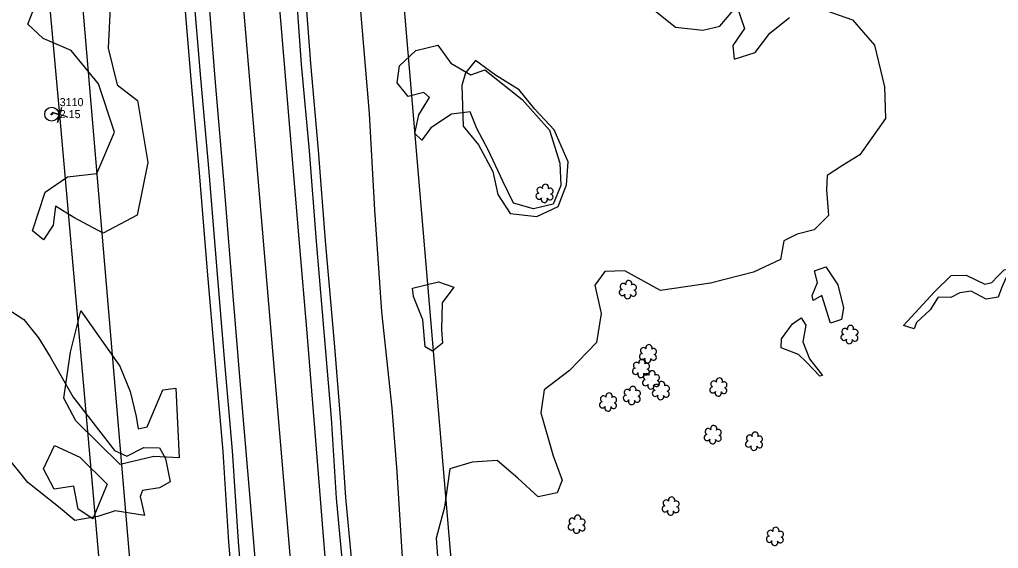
# Model space of a CAD drawing. Extents: x 3040896 to 3051146, y 687568 to 732976.
# Drawn here: x 3045649.7 to 3045955.5, y 714165.9 to 714330.9 of the extents above; entities that cross this region are included whole.
import ezdxf

# ---------------------------------------------------------------- set-up
doc = ezdxf.new("R2010")
doc.units = 0
for name, color, linetype in [('Exist Horizontal Alignment', 7, 'Continuous'), ('Exist Other Culture Anchor (Guy Wire) CELL', 7, 'Continuous'), ('Exist Other Culture Anchor (Guy Wire) Cogo Elevation', 7, 'Continuous'), ('Exist Other Culture Anchor (Guy Wire) Cogo Number', 7, 'Continuous'), ('Exist Other Culture Area Outline', 7, 'Continuous'), ('Exist Property Corner CELL', 7, 'Continuous'), ('Exist Right of Way Easement Line', 7, 'Continuous'), ('Exist Right of Way Line', 7, 'Continuous'), ('Exist Roads EOP', 7, 'Continuous'), ('Exist Roads EOT', 7, 'Continuous'), ('Exist Utilities Telephone UG Cable', 7, 'Continuous'), ('Exist Utilities Telephone UG FO', 7, 'Continuous'), ('Exist Vegetation Hedge Row', 7, 'Continuous'), ('Exist Vegetation Shrub CELL', 7, 'Continuous')]:
    doc.layers.add(name, color=color, linetype=linetype)

# ---------------------------------------------------------------- blocks, each defined once
blk = doc.blocks.new('EXIST OTHER CULTURE ANCHOR (GUY WIRE)')
at = {"layer": 'Exist Other Culture Anchor (Guy Wire) CELL'}
for radius in [0.0436, 0.0048]:
    blk.add_circle((0, 0), radius, dxfattribs=at)

msp = doc.modelspace()

# ---------------------------------------------------------------- linework, layer by layer
at = {"layer": 'Exist Horizontal Alignment'}
msp.add_line((3045757.69, 713888.07), (3045519.22, 716692.74), dxfattribs=at)
at = {"layer": 'Exist Other Culture Area Outline'}
for points in [[(3045795.09, 714315.24), (3045806.74, 714305.94), (3045815.25, 714296.41), (3045818.48, 714286.09), (3045818.77, 714279.09), (3045816.45, 714273.33), (3045810.29, 714271.83), (3045804.06, 714273.57), (3045800.7, 714280.49), (3045796.09, 714290.25), (3045792.55, 714296.92), (3045790.54, 714302.07), (3045784.62, 714301.34), (3045778.17, 714297.14), (3045775.39, 714293.23), (3045773.24, 714295.37), (3045774.5, 714301.15), (3045777.78, 714306.56), (3045776.04, 714308.09), (3045771.13, 714306.92), (3045767.72, 714311.14), (3045768.37, 714316.5), (3045773.51, 714321.23), (3045780.4, 714322.86), (3045784.49, 714317.28), (3045790.69, 714313.65), (3045795.09, 714315.24)], [(3045963.06, 714254.93), (3045961.4, 714251.26), (3045957.99, 714250.41), (3045956.6, 714247.38), (3045955.45, 714244.23), (3045951.68, 714243.67), (3045947.06, 714246.09), (3045943.47, 714245.63), (3045940.7, 714244.13), (3045936.68, 714244.31), (3045934.21, 714240.33), (3045929.91, 714236.31), (3045929.23, 714234.41), (3045925.9, 714235.43), (3045935.52, 714245.91), (3045940.73, 714251.03), (3045945.45, 714251.18), (3045951.26, 714248.35), (3045953.48, 714248.88), (3045955.24, 714250.7), (3045957.3, 714252.77), (3045959.17, 714253.21), (3045961.13, 714256.04), (3045963.06, 714254.93)], [(3045901.61, 714253.75), (3045905.33, 714248.13), (3045907.08, 714240.92), (3045906.47, 714237.26), (3045903.03, 714236.19), (3045900.31, 714244.8), (3045897.68, 714243.23), (3045897.3, 714244.8), (3045898.99, 714248.84), (3045898.11, 714252.51), (3045901.61, 714253.75)], [(3045776.45, 714228.73), (3045775.76, 714237.17), (3045772.75, 714244.47), (3045772.48, 714247.09), (3045780.57, 714249.1), (3045785.42, 714247.43), (3045781.72, 714242.52), (3045781.56, 714234.09), (3045781.82, 714229.91), (3045778.7, 714227.36), (3045776.45, 714228.73)], [(3045643.65, 714242.06), (3045651.11, 714237.3), (3045655.61, 714231.54), (3045659.29, 714225.69), (3045666.51, 714213.02), (3045675.81, 714200.96), (3045679.43, 714196.42), (3045683.23, 714194.61), (3045688.56, 714197.33), (3045693.47, 714197.21), (3045695.29, 714193.9), (3045696.83, 714186.65), (3045693.41, 714184.77), (3045688.14, 714183.89), (3045687.39, 714182), (3045688.79, 714176.13), (3045679.59, 714177.62), (3045674.15, 714175.83), (3045667.03, 714174.58), (3045661.86, 714178.83), (3045652.36, 714186.41), (3045645.1, 714195.39)], [(3045895.72, 714223.83), (3045893.11, 714226.42), (3045887.69, 714228.46), (3045887.71, 714231.21), (3045891.16, 714235.94), (3045893.88, 714237.82), (3045895.39, 714235.48), (3045894.42, 714230.28), (3045896.47, 714225.03), (3045900.59, 714219.86), (3045899.7, 714219.64), (3045895.72, 714223.83)]]:
    msp.add_lwpolyline(points, dxfattribs=at)
at = {"layer": 'Exist Property Corner CELL'}
msp.add_line((3045662.26, 714301.22), (3045662.26, 714301.22), dxfattribs=at)
msp.add_lwpolyline([(3045664.66, 714300.5), (3045659.87, 714301.94), (3045662.26, 714301.22), (3045661.54, 714298.82), (3045662.98, 714303.61)], dxfattribs=at)
at = {"layer": 'Exist Right of Way Easement Line'}
for p, q in [((3045662.26, 714301.22), (3045635.41, 714599.61)), ((3045688.97, 714001.82), (3045662.26, 714301.22))]:
    msp.add_line(p, q, dxfattribs=at)
at = {"layer": 'Exist Right of Way Line'}
for p, q in [((3045807.51, 713892.31), (3045569.04, 716696.97)), ((3045707.87, 713883.84), (3045469.4, 716688.5))]:
    msp.add_line(p, q, dxfattribs=at)
at = {"layer": 'Exist Roads EOP'}
for points in [[(3045729.09, 714422.81), (3045731.23, 714398.16), (3045733.63, 714367.17), (3045735.99, 714340.48), (3045737.74, 714316.9), (3045740.15, 714289.89), (3045742.36, 714261.63), (3045745.22, 714228.52), (3045747.05, 714206.49), (3045748.66, 714181.52), (3045751.12, 714154.8), (3045753.46, 714125.65), (3045755.81, 714096.17), (3045758.27, 714066.3), (3045760.68, 714039.8), (3045763.35, 714010.56), (3045765.48, 713983.11), (3045767.82, 713956.64), (3045770.33, 713925.44), (3045772.63, 713898.98)], [(3045741.67, 713892.31), (3045739.24, 713919.57), (3045737.16, 713944.53), (3045734.71, 713973.87), (3045732.21, 714004.17), (3045730.23, 714027.12), (3045727.68, 714056.48), (3045725.27, 714083.65), (3045723, 714111.39), (3045720.25, 714142.63), (3045718.13, 714168.02), (3045716.3, 714196.3), (3045713.79, 714224.98), (3045711.42, 714252.67), (3045708.94, 714283.35), (3045706.34, 714312.58), (3045703.92, 714341.26), (3045700.83, 714374.74), (3045697.39, 714417.17)]]:
    msp.add_lwpolyline(points, dxfattribs=at)
at = {"layer": 'Exist Roads EOT'}
for points in [[(3045768.02, 713897.52), (3045765.23, 713928.15), (3045762.63, 713958.69), (3045760.01, 713987.52), (3045757.21, 714019.72), (3045754.77, 714047.59), (3045752.41, 714075.11), (3045749.3, 714111.29), (3045747.27, 714137.7), (3045744.6, 714170.89), (3045742.06, 714202.09), (3045739.58, 714233.1), (3045737.13, 714261.22), (3045734.24, 714295.98), (3045731.42, 714329.35), (3045728.87, 714359.9), (3045726.48, 714389.63), (3045723.97, 714420.97)], [(3045702.12, 714416.86), (3045705.34, 714377.81), (3045708.1, 714345.75), (3045710.73, 714312.48), (3045713.7, 714277.09), (3045716.37, 714244.66), (3045718.77, 714215.66), (3045721.33, 714185.2), (3045723.73, 714156.61), (3045726.17, 714126.85), (3045729.38, 714089.48), (3045732.14, 714057.19), (3045734.61, 714027.3), (3045737.3, 713995.7), (3045740.21, 713962.74), (3045742.7, 713932.04), (3045746.23, 713892.98)]]:
    msp.add_lwpolyline(points, dxfattribs=at)
at = {"layer": 'Exist Utilities Telephone UG Cable'}
msp.add_lwpolyline([(3045738.68, 713892.04), (3045736.25, 713919.31), (3045734.17, 713944.28), (3045731.72, 713973.63), (3045729.22, 714003.91), (3045727.24, 714026.86), (3045724.7, 714056.22), (3045722.28, 714083.39), (3045720.01, 714111.14), (3045717.27, 714142.38), (3045715.14, 714167.79), (3045713.31, 714196.07), (3045710.8, 714224.72), (3045708.43, 714252.42), (3045705.96, 714283.1), (3045703.35, 714312.32), (3045700.93, 714341), (3045697.84, 714374.48), (3045694.4, 714416.93)], dxfattribs=at)
at = {"layer": 'Exist Utilities Telephone UG FO'}
msp.add_lwpolyline([(3045775.62, 713899.24), (3045773.32, 713925.69), (3045770.8, 713956.9), (3045768.47, 713983.36), (3045766.34, 714010.81), (3045763.67, 714040.07), (3045761.26, 714066.56), (3045758.8, 714096.41), (3045756.45, 714125.89), (3045754.11, 714155.06), (3045751.65, 714181.75), (3045750.04, 714206.71), (3045748.21, 714228.77), (3045745.35, 714261.87), (3045743.14, 714290.14), (3045740.73, 714317.15), (3045738.98, 714340.72), (3045736.62, 714367.42), (3045734.22, 714398.41), (3045732.08, 714423.07)], dxfattribs=at)
at = {"layer": 'Exist Vegetation Hedge Row'}
for points in [[(3045770.75, 714141.35), (3045767.71, 714189.71), (3045766.12, 714209.64), (3045762.87, 714239.66), (3045760.76, 714271.45), (3045759.04, 714301.63), (3045756.11, 714336.04), (3045762.32, 714348.21), (3045770.38, 714353.16), (3045775.33, 714348.1), (3045789.34, 714344.28), (3045801.39, 714342.06), (3045803.91, 714347.84), (3045808.32, 714353.51), (3045805.13, 714360.34), (3045797.91, 714366.19), (3045787.75, 714364.67), (3045781.19, 714361.88), (3045770.76, 714366.97), (3045770.33, 714375.12), (3045764.89, 714380.69), (3045758.41, 714384.3), (3045751.54, 714387.97), (3045748.61, 714428.97)], [(3045653.74, 714264.95), (3045657.78, 714277.02), (3045664.68, 714281.83), (3045673.9, 714282.84), (3045679.34, 714295.76), (3045674.41, 714310.86), (3045665.9, 714321.28), (3045657.08, 714324.95), (3045652.33, 714329.51), (3045656.56, 714340.39)], [(3045678.27, 714339.02), (3045677.45, 714322.02), (3045680.18, 714310.56), (3045686.53, 714305.68), (3045689.77, 714286.3), (3045686.47, 714269.84), (3045675.81, 714264.23), (3045666.67, 714269.15), (3045660.93, 714272.64), (3045660.27, 714266.74), (3045657.24, 714262.14), (3045653.74, 714264.95)], [(3045846.78, 714334.88), (3045854.69, 714328.57), (3045863.17, 714327.61), (3045868.53, 714328.86), (3045873.81, 714335.06), (3045876.17, 714328.08), (3045872.53, 714322.85), (3045872.98, 714318.54), (3045879.49, 714320.61), (3045884.13, 714326.66), (3045890.21, 714331.53)], [(3045899.87, 714334.37), (3045909.93, 714330.79), (3045916.8, 714322.92), (3045919.9, 714309.93), (3045920.24, 714299.98), (3045912.26, 714288.68), (3045906.78, 714285.31), (3045902.03, 714282.23), (3045901.83, 714277.77), (3045902.47, 714269.75), (3045897.99, 714265.24), (3045892.62, 714263.96), (3045888.53, 714261.85), (3045887.42, 714256.06), (3045879.03, 714252.11), (3045865.56, 714248.61), (3045849.93, 714246.32), (3045838.82, 714252.5), (3045832.55, 714252.32), (3045829.42, 714248.05), (3045831.44, 714239.19), (3045829.94, 714230.14), (3045821.56, 714221.38), (3045813.66, 714215.37), (3045812.55, 714208.18), (3045816.47, 714194.74), (3045819.22, 714187.17), (3045817.63, 714183.16), (3045811.75, 714181.91), (3045805.41, 714187.77), (3045798.93, 714193.25), (3045791.1, 714192.73), (3045784.16, 714190.69), (3045782.45, 714178.71), (3045779.92, 714169), (3045780.55, 714160.7)], [(3045787.88, 714310.35), (3045788.31, 714297.67), (3045793.14, 714291.8), (3045797.55, 714283.47), (3045799.14, 714276.28), (3045803.02, 714270.35), (3045811.34, 714269.4), (3045817.97, 714272.56), (3045820.54, 714279.35), (3045821.16, 714286.52), (3045816.78, 714296.49), (3045810.66, 714302.94), (3045805.8, 714308.95), (3045798.45, 714313.59), (3045792.18, 714318.09), (3045789.01, 714314.25), (3045787.88, 714310.35)], [(3045663.56, 714212.74), (3045665.66, 714227.12), (3045668.85, 714240.02), (3045681.02, 714222.74), (3045684.3, 714214.86), (3045686.17, 714207.03), (3045686.81, 714203.14), (3045689.58, 714203.79), (3045694.5, 714215.34), (3045698.57, 714215.91), (3045699.62, 714194.08), (3045691.63, 714194.56), (3045681.11, 714192.07), (3045667.36, 714205.68), (3045663.56, 714212.74)], [(3045657.26, 714190.7), (3045660.62, 714198.02), (3045668.58, 714194.36), (3045677.09, 714185.92), (3045672.66, 714175.11), (3045668.08, 714178.06), (3045666.69, 714185.26), (3045660.53, 714184.3), (3045657.26, 714190.7)]]:
    msp.add_lwpolyline(points, dxfattribs=at)
at = {"layer": 'Exist Vegetation Shrub CELL'}
for p, q in [((3045813.8, 714276.48), (3045813.8, 714276.48)), ((3045839.82, 714246.44), (3045839.82, 714246.44)), ((3045909.07, 714232.41), (3045909.07, 714232.41)), ((3045846.11, 714226.42), (3045846.11, 714226.42)), ((3045843.93, 714221.83), (3045843.93, 714221.83)), ((3045847.07, 714218.27), (3045847.07, 714218.27)), ((3045868.12, 714216.03), (3045868.12, 714216.03)), ((3045841.09, 714213.38), (3045841.09, 714213.38)), ((3045850.14, 714214.92), (3045850.14, 714214.92)), ((3045833.65, 714211.36), (3045833.65, 714211.36)), ((3045866.35, 714201.17), (3045866.35, 714201.17)), ((3045879.25, 714199.12), (3045879.25, 714199.12)), ((3045853.2, 714178.87), (3045853.2, 714178.87)), ((3045823.83, 714173.22), (3045823.83, 714173.22)), ((3045885.77, 714169.41), (3045885.77, 714169.41))]:
    msp.add_line(p, q, dxfattribs=at)
for centre, radius, start, end in [((3045812.32, 714277.6), 0.968, 35.8908, 245.4216), ((3045814.03, 714278.52), 0.99, 334.8391, 200.4717), ((3045815.47, 714277.35), 0.929, 284.4567, 126.0861), ((3045812, 714275.77), 0.955, 95.1099, 327.9534), ((3045813.67, 714274.79), 0.984, 151.2797, 21.387), ((3045815.44, 714275.55), 0.937, 204.9913, 73.4601), ((3045840.05, 714248.48), 0.99, 334.8391, 200.4717), ((3045838.02, 714245.73), 0.955, 95.1099, 327.9534), ((3045838.34, 714247.57), 0.968, 35.8908, 245.4216), ((3045841.46, 714245.51), 0.937, 204.9913, 73.4601), ((3045841.49, 714247.31), 0.929, 284.4567, 126.0861), ((3045839.69, 714244.75), 0.984, 151.2797, 21.387), ((3045907.59, 714233.54), 0.968, 35.8908, 245.4216), ((3045909.3, 714234.45), 0.99, 334.8391, 200.4717), ((3045910.74, 714233.28), 0.929, 284.4567, 126.0861), ((3045907.27, 714231.71), 0.955, 95.1099, 327.9534), ((3045908.94, 714230.73), 0.984, 151.2797, 21.387), ((3045910.71, 714231.48), 0.937, 204.9913, 73.4601), ((3045844.63, 714227.55), 0.968, 35.8908, 245.4216), ((3045846.34, 714228.46), 0.99, 334.8391, 200.4717), ((3045847.78, 714227.29), 0.929, 284.4567, 126.0861), ((3045844.31, 714225.72), 0.955, 95.1099, 327.9534), ((3045845.98, 714224.74), 0.984, 151.2797, 21.387), ((3045847.75, 714225.49), 0.937, 204.9913, 73.4601), ((3045842.13, 714221.12), 0.955, 95.1099, 327.9534), ((3045842.45, 714222.95), 0.968, 35.8908, 245.4216), ((3045844.16, 714223.87), 0.99, 334.8391, 200.4717), ((3045845.61, 714222.7), 0.929, 284.4567, 126.0861), ((3045843.81, 714220.14), 0.984, 151.2797, 21.387), ((3045845.59, 714219.39), 0.968, 35.8908, 245.4216), ((3045845.57, 714220.9), 0.937, 204.9913, 73.4601), ((3045847.3, 714220.31), 0.99, 334.8391, 200.4717), ((3045848.74, 714219.14), 0.929, 284.4567, 126.0861), ((3045868.34, 714218.07), 0.99, 334.8391, 200.4717), ((3045841.32, 714215.42), 0.99, 334.8391, 200.4717), ((3045845.27, 714217.56), 0.955, 95.1099, 327.9534), ((3045846.94, 714216.58), 0.984, 151.2797, 21.387), ((3045848.65, 714216.05), 0.968, 35.8908, 245.4216), ((3045848.71, 714217.34), 0.937, 204.9913, 73.4601), ((3045850.37, 714216.96), 0.99, 334.8391, 200.4717), ((3045851.81, 714215.79), 0.929, 284.4567, 126.0861), ((3045866.31, 714215.33), 0.955, 95.1099, 327.9534), ((3045866.63, 714217.16), 0.968, 35.8908, 245.4216), ((3045869.75, 714215.1), 0.937, 204.9913, 73.4601), ((3045869.79, 714216.9), 0.929, 284.4567, 126.0861), ((3045832.16, 714212.49), 0.968, 35.8908, 245.4216), ((3045833.88, 714213.4), 0.99, 334.8391, 200.4717), ((3045835.32, 714212.23), 0.929, 284.4567, 126.0861), ((3045839.29, 714212.68), 0.955, 95.1099, 327.9534), ((3045839.6, 714214.51), 0.968, 35.8908, 245.4216), ((3045842.72, 714212.45), 0.937, 204.9913, 73.4601), ((3045842.76, 714214.25), 0.929, 284.4567, 126.0861), ((3045848.34, 714214.22), 0.955, 95.1099, 327.9534), ((3045850.01, 714213.24), 0.984, 151.2797, 21.387), ((3045851.77, 714213.99), 0.937, 204.9913, 73.4601), ((3045867.99, 714214.35), 0.984, 151.2797, 21.387), ((3045831.85, 714210.65), 0.955, 95.1099, 327.9534), ((3045833.52, 714209.67), 0.984, 151.2797, 21.387), ((3045835.28, 714210.43), 0.937, 204.9913, 73.4601), ((3045840.96, 714211.7), 0.984, 151.2797, 21.387), ((3045866.58, 714203.21), 0.99, 334.8391, 200.4717), ((3045864.55, 714200.47), 0.955, 95.1099, 327.9534), ((3045864.87, 714202.3), 0.968, 35.8908, 245.4216), ((3045867.99, 714200.24), 0.937, 204.9913, 73.4601), ((3045868.02, 714202.04), 0.929, 284.4567, 126.0861), ((3045877.76, 714200.24), 0.968, 35.8908, 245.4216), ((3045879.48, 714201.16), 0.99, 334.8391, 200.4717), ((3045880.92, 714199.98), 0.929, 284.4567, 126.0861), ((3045866.22, 714199.49), 0.984, 151.2797, 21.387), ((3045877.45, 714198.41), 0.955, 95.1099, 327.9534), ((3045879.12, 714197.43), 0.984, 151.2797, 21.387), ((3045880.88, 714198.19), 0.937, 204.9913, 73.4601), ((3045851.4, 714178.17), 0.955, 95.1099, 327.9534), ((3045851.71, 714180), 0.968, 35.8908, 245.4216), ((3045853.42, 714180.91), 0.99, 334.8391, 200.4717), ((3045854.87, 714179.74), 0.929, 284.4567, 126.0861), ((3045824.06, 714175.26), 0.99, 334.8391, 200.4717), ((3045853.07, 714177.19), 0.984, 151.2797, 21.387), ((3045854.83, 714177.94), 0.937, 204.9913, 73.4601), ((3045822.03, 714172.52), 0.955, 95.1099, 327.9534), ((3045822.35, 714174.35), 0.968, 35.8908, 245.4216), ((3045825.47, 714172.3), 0.937, 204.9913, 73.4601), ((3045825.5, 714174.09), 0.929, 284.4567, 126.0861), ((3045823.7, 714171.54), 0.984, 151.2797, 21.387), ((3045884.29, 714170.53), 0.968, 35.8908, 245.4216), ((3045886, 714171.45), 0.99, 334.8391, 200.4717), ((3045887.44, 714170.27), 0.929, 284.4567, 126.0861), ((3045883.97, 714168.7), 0.955, 95.1099, 327.9534), ((3045885.64, 714167.72), 0.984, 151.2797, 21.387), ((3045887.41, 714168.48), 0.937, 204.9913, 73.4601)]:
    msp.add_arc(centre, radius, start, end, dxfattribs=at)

# ---------------------------------------------------------------- block references
at = {"layer": 'Exist Other Culture Anchor (Guy Wire) CELL', "xscale": 50, "yscale": 50}
msp.add_blockref('EXIST OTHER CULTURE ANCHOR (GUY WIRE)', (3045659.77, 714301.38), dxfattribs=at)

# ---------------------------------------------------------------- texts
at = {"layer": 'Exist Other Culture Anchor (Guy Wire) Cogo Elevation'}
msp.add_text('2.15', height=2.5, dxfattribs=at).set_placement((3045662.27, 714300.13))
at = {"layer": 'Exist Other Culture Anchor (Guy Wire) Cogo Number'}
msp.add_text('3110', height=2.5, dxfattribs=at).set_placement((3045662.27, 714303.88))

doc.saveas('drawing.dxf')
